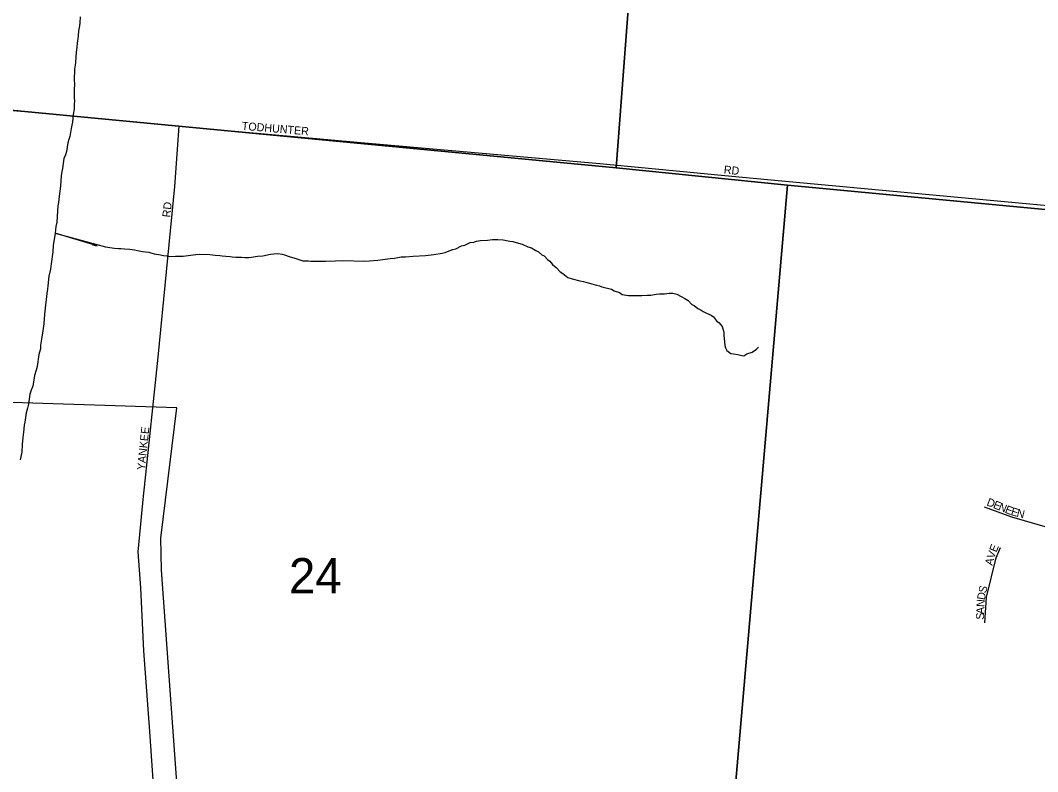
# Model space of a CAD drawing. Extents: x 1310247 to 1552180, y 377264 to 706493.
# Drawn here: x 1434362 to 1440716, y 533029 to 537725 of the extents above; entities that cross this region are included whole.
import ezdxf

# ---------------------------------------------------------------- set-up
doc = ezdxf.new("R2010")
doc.units = 0
for name, color, linetype in [('GM_X_City_Street', 7, 'Continuous'), ('GM_X_City_Street_Text', 7, 'Continuous'), ('GM_X_Corporation', 7, 'Continuous'), ('GM_X_Minor_River', 7, 'Continuous'), ('GM_X_Section', 7, 'Continuous'), ('GM_X_Section_Text', 7, 'Continuous'), ('GM_X_Township_Road', 7, 'Continuous')]:
    doc.layers.add(name, color=color, linetype=linetype)

msp = doc.modelspace()

# ---------------------------------------------------------------- linework, layer by layer
at = {"layer": 'GM_X_City_Street'}
for points in [[(1432714.3, 537333.7), (1433990.9, 537188.9), (1434465.2, 537149), (1435353.8, 537064.1)], [(1435137.7, 534806.5), (1435224, 535618.8), (1435326.4, 536687.1), (1435353.8, 537064.1)], [(1435353.8, 537064.1), (1436489.6, 536961.8), (1437982.3, 536829.4), (1438848.5, 536747.1), (1441898.9, 536462.5)], [(1440382.3, 534683.7), (1440552.7, 534622.5), (1440775.5, 534557), (1440950.3, 534539.5), (1441259.8, 534557.9), (1441487, 534545.4), (1441611.8, 534537.9), (1441695.6, 534532.3)], [(1440386.8, 533958.3), (1440395.4, 534120.1), (1440456.6, 534364.8), (1440482.8, 534430.3)]]:
    msp.add_lwpolyline(points, dxfattribs=at)
at = {"layer": 'GM_X_Corporation'}
msp.add_lwpolyline([(1439743, 527677), (1439735.1, 528573.2), (1438621.3, 528578.5), (1438620.7, 530594.3), (1437640.5, 530669.4), (1435667.9, 530713.8), (1436242.7, 530975.4), (1436469.5, 531531.5), (1435406.7, 531613), (1435417, 531747.1), (1435422, 531812.4), (1435244.5, 534287.7), (1435239.5, 534489.1), (1435339, 535303.7), (1433602.3, 535359.8)], dxfattribs=at)
at = {"layer": 'GM_X_Minor_River'}
for points in [[(1434735.6, 537747.6), (1434734.1, 537709.5), (1434731.4, 537689.5), (1434726.3, 537659.5), (1434723.1, 537627.5), (1434720.5, 537611.5), (1434717.4, 537581.5), (1434714.5, 537557.5), (1434711.3, 537525.4), (1434707, 537463.3), (1434704.3, 537445.3), (1434701.3, 537419.3), (1434698.8, 537351), (1434699.9, 537324.8), (1434698.8, 537294.7), (1434698.8, 537240.5), (1434700.1, 537222.3), (1434699.2, 537198.2), (1434698.2, 537170.1), (1434692.9, 537136.2), (1434689.1, 537088.1), (1434684.4, 537070.2), (1434679.6, 537048.2), (1434671.7, 536998.3), (1434665, 536980.4), (1434658.2, 536958.6), (1434650.2, 536904.6), (1434643.4, 536884.7), (1434634.5, 536860.9), (1434626.2, 536798.9), (1434621.4, 536779), (1434616.5, 536753.1), (1434612.2, 536690.9), (1434611.4, 536670.8), (1434606.4, 536642.9), (1434600.3, 536586.8), (1434597.5, 536564.8), (1434594.3, 536534.8), (1434589.7, 536462.6), (1434584.7, 536436.7), (1434579.1, 536394.7), (1434568.2, 536316.7), (1434564.8, 536278.6), (1434553.9, 536202.6), (1434550.7, 536168.6), (1434541.1, 536126.7), (1434534.8, 536064.6), (1434532.1, 536044.6), (1434527, 536016.7), (1434517.6, 535926.6), (1434514.2, 535888.5), (1434510, 535828.4), (1434502.4, 535784.4), (1434496.9, 535744.4), (1434489, 535694.5), (1434488.2, 535672.4), (1434478.8, 535636.5), (1434468, 535560.6), (1434461.1, 535538.7), (1434449.8, 535504.9), (1434439.4, 535439)], [(1434813.8, 536320.8), (1434841.2, 536316.3), (1434579.1, 536394.7), (1434893.2, 536309.2), (1434935.2, 536302.4), (1434951.2, 536300), (1434975.2, 536299.6), (1434989.3, 536299.3), (1435013.3, 536296.8), (1435045.3, 536294.1), (1435075.3, 536289.5), (1435093.3, 536287.2), (1435125.2, 536280.5), (1435143.2, 536278.1), (1435165.3, 536275.7), (1435199.1, 536264.9), (1435227.1, 536260.4), (1435257.1, 536255.8), (1435277.1, 536253.3), (1435291.1, 536249), (1435331.2, 536250.2), (1435365.3, 536251.5), (1435379.3, 536251.3), (1435425.5, 536256.4), (1435457.7, 536261.7), (1435479.8, 536263.3), (1435546, 536262), (1435579.9, 536257.3), (1435608, 536254.7), (1435622, 536252.4), (1435646, 536249.9), (1435672, 536249.4), (1435686, 536247.1), (1435708, 536244.6), (1435744.1, 536243.9), (1435764.1, 536241.5), (1435790.2, 536243), (1435806.3, 536244.7), (1435844.5, 536249.9), (1435876.6, 536253.3), (1435925, 536264.3), (1435945, 536265.9), (1435971.1, 536267.4), (1435997.1, 536262.9), (1436011.1, 536258.6), (1436040.9, 536247.9), (1436076.9, 536239.2), (1436126.6, 536222.1), (1436162.7, 536221.4), (1436176.7, 536219.1), (1436192.8, 536218.8), (1436269, 536219.2), (1436331.2, 536222), (1436373.3, 536223.2), (1436513.6, 536220.3), (1436543.7, 536221.7), (1436595.9, 536226.7), (1436626.1, 536230.1), (1436672.3, 536237.2), (1436698.4, 536238.7), (1436740.7, 536245.8), (1436766.8, 536247.3), (1436814.9, 536250.4), (1436893.2, 536254.8), (1436945.5, 536261.8), (1436995.8, 536268.8), (1437015.9, 536274.4), (1437030.1, 536280.1), (1437062.4, 536291.5), (1437082.5, 536297.1), (1437117, 536314.5), (1437139.1, 536320), (1437171.5, 536335.4), (1437193.6, 536339), (1437211.8, 536344.7), (1437235.9, 536348.2), (1437280.1, 536351.3), (1437310.2, 536354.7), (1437344.3, 536356), (1437378.4, 536353.3), (1437420.3, 536344.5), (1437438.3, 536342.1), (1437474.2, 536331.3), (1437496.1, 536324.9), (1437531.9, 536310.1), (1437553.8, 536303.7), (1437581.6, 536287), (1437597.5, 536278.7), (1437619.2, 536260.2), (1437633, 536251.9), (1437654.7, 536229.4), (1437668.5, 536219.1), (1437686.1, 536198.6)], [(1437686.1, 536198.6), (1437707.8, 536180.1), (1437733.4, 536153.5), (1437751.2, 536143.2), (1437780.8, 536118.5), (1437808.7, 536109.9), (1437856.6, 536096.9), (1437878.6, 536092.4), (1437908.5, 536083.8), (1437932.4, 536077.3), (1437960.3, 536068.7), (1437978.3, 536066.3), (1437994.2, 536060), (1438054.1, 536044.7), (1438069.9, 536034.4), (1438103.8, 536023.7), (1438121.6, 536011.3), (1438159.6, 536004.5), (1438181.6, 536004), (1438219.7, 536005.3), (1438243.8, 536004.8), (1438277.9, 536006.1), (1438300, 536007.7), (1438334.2, 536013), (1438354.3, 536014.6), (1438384.4, 536016), (1438400.4, 536017.7), (1438414.5, 536019.4), (1438436.6, 536018.9), (1438462.5, 536014.4), (1438490.3, 535999.8), (1438512.1, 535987.3), (1438533.9, 535972.8), (1438555.5, 535948.3), (1438571.4, 535942), (1438593.1, 535923.5), (1438607, 535917.2), (1438626.8, 535904.8), (1438646.7, 535894.3), (1438676.5, 535881.7), (1438692.3, 535871.3), (1438709.9, 535846.9), (1438727.7, 535834.5), (1438745.3, 535812.1), (1438749, 535795.9), (1438756.6, 535775.7), (1438756.2, 535753.7), (1438757.9, 535735.6), (1438761.1, 535693.4), (1438766.8, 535677.2), (1438774.5, 535661), (1438800.2, 535642.4), (1438816.2, 535640.1), (1438844.1, 535635.5), (1438860.1, 535631.2), (1438880.1, 535628.8), (1438900.4, 535640.4), (1438932.7, 535651.8), (1438959.1, 535669.3), (1438971.4, 535683.1)], [(1434439.4, 535439), (1434430.4, 535413.2), (1434421.4, 535387.4), (1434413.1, 535325.4), (1434406.2, 535301.5), (1434399, 535271.6), (1434393.4, 535227.6), (1434390.9, 535213.6), (1434386.1, 535193.7), (1434382.5, 535149.6), (1434380, 535135.6), (1434377.2, 535115.6), (1434373.7, 535075.6), (1434371.9, 535025.4), (1434362.1, 534977.5)]]:
    msp.add_lwpolyline(points, dxfattribs=at)
at = {"layer": 'GM_X_Section'}
for points in [[(1433210.1, 543205.6), (1438533.7, 542737.2), (1438084.1, 536803.1), (1433777.1, 537213.7), (1432715.2, 537306.5)], [(1438533.7, 542737.2), (1439278.6, 542680.5), (1441723.3, 542627.3), (1444099.9, 542469.5), (1443539.4, 536279.3), (1439154.1, 536695.5), (1438084.1, 536803.1)], [(1433777.1, 537213.7), (1438084.1, 536803.1), (1439154.1, 536695.5), (1438704.1, 531504), (1433213.8, 531940)], [(1439154.1, 536695.5), (1443539.4, 536279.3), (1444509.4, 536185.8), (1444041.9, 531037.6), (1438704.1, 531504)]]:
    msp.add_lwpolyline(points, close=True, dxfattribs=at)
at = {"layer": 'GM_X_Township_Road'}
msp.add_lwpolyline([(1435282.6, 531755.5), (1435231.5, 532401.2), (1435171.6, 533279.8), (1435134.2, 533784.1), (1435114.2, 534178.5), (1435099.2, 534403.1), (1435131.7, 534750.1), (1435137.7, 534806.5)], dxfattribs=at)

# ---------------------------------------------------------------- texts
at = {"layer": 'GM_X_City_Street_Text'}
for s, rotation, p in [('TODHUNTER', 355.23647, (1435743.9, 537041)), ('RD', 353.99459, (1438753.7, 536768.2)), ('RD', 83.99458, (1435298.3, 536491.4)), ('YANKEE', 83.99078, (1435139.9, 534911.8)), ('D', 337.99971, (1440393, 534695.1)), ('E', 337.9906, (1440433.8, 534678.7)), ('N', 338.00839, (1440466.5, 534665.5)), ('E', 338.20188, (1440507.4, 534648.9)), ('E', 343.27349, (1440544.6, 534634.3)), ('N', 346.64211, (1440581.4, 534623.3)), ('E', 68.32795, (1440458.2, 534397.2)), ('V', 70.76668, (1440443.9, 534356.2)), ('A', 75.38602, (1440433.1, 534314.6)), ('S', 75.45949, (1440392.7, 534141.6)), ('D', 80.58041, (1440385.7, 534099.4)), ('N', 85.70132, (1440382.6, 534056.7)), ('S', 88.26178, (1440380.2, 533978.1)), ('A', 88.26178, (1440381.3, 534013.3))]:
    msp.add_text(s, height=50, rotation=rotation, dxfattribs=at).set_placement(p)
at = {"layer": 'GM_X_Section_Text'}
msp.add_text('24', height=221, rotation=0.00001, dxfattribs=at).set_placement((1436040.1, 534142.8))

doc.saveas('drawing.dxf')
